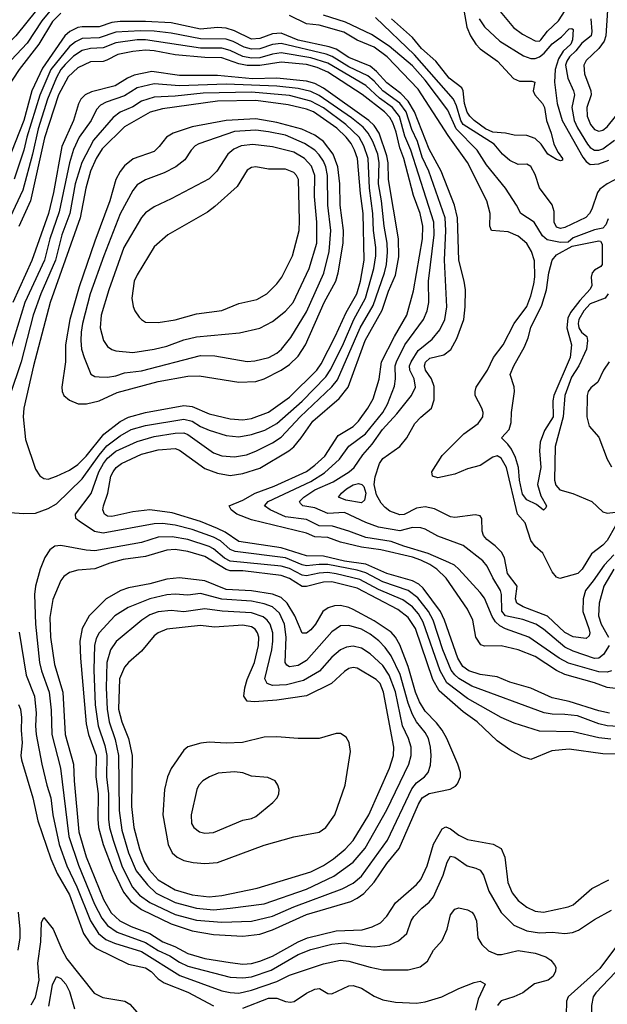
# Model space of a CAD drawing. Header units: inches. Extents: x 1682530 to 1839546, y 640742 to 791647.
# Tile 365 of 656: x 1731055 to 1733831, y 730995 to 735645. Entities that reach past the tile are written whole.
import ezdxf

# ---------------------------------------------------------------- set-up
doc = ezdxf.new("R2010")
doc.units = ezdxf.units.IN
doc.header["$MEASUREMENT"] = 0
doc.layers.add('B7733', color=7, linetype='Continuous')

msp = doc.modelspace()

# ---------------------------------------------------------------- linework, layer by layer
at = {"layer": 'B7733', "color": 5}
for points, elevation in [([(1733324.4, 735684.4), (1733388.2, 735608.2), (1733430, 735577.8), (1733490, 735545.8), (1733510, 735544.3), (1733517, 735550), (1733548.9, 735591.1), (1733599.8, 735640.2), (1733662.4, 735737.6)], 560), ([(1731205, 735695), (1731159.7, 735640.3), (1731090, 735534.8), (1730990, 735426.9), (1730950, 735397.6), (1730930, 735394.1), (1730910, 735408.4), (1730850, 735532.4), (1730829.3, 735549.3), (1730810, 735552.7), (1730790, 735548.3), (1730710, 735505.3), (1730610, 735430), (1730530, 735381.9), (1730470, 735354.5), (1730350, 735315), (1730275.3, 735284.7), (1730170, 735213.6), (1730110, 735201.6), (1730080.1, 735190), (1730000, 735138.3)], 560), ([(1731134.4, 735690), (1731037.6, 735570), (1730990, 735520.4), (1730970, 735506.2), (1730950, 735500.7), (1730930, 735508.4), (1730910, 735530.9), (1730871, 735611), (1730859.7, 735619.7), (1730850, 735624.7), (1730830, 735623.6), (1730790, 735609.6), (1730750, 735586.4), (1730600.7, 735470), (1730550, 735438.7), (1730370, 735379.8), (1730270, 735338.2), (1730218, 735310), (1730150, 735261.6), (1730090, 735239), (1730000, 735196.5)], 540), ([(1731250, 735676.9), (1731210, 735636.8), (1731145.3, 735530), (1731052.4, 735410), (1730990, 735314), (1730970, 735291.1), (1730950, 735277.3), (1730930, 735267.4), (1730910, 735267.1), (1730890, 735285.2), (1730830, 735452.7), (1730810, 735475.1), (1730790, 735482.1), (1730770, 735479.6), (1730690, 735442.4), (1730577.7, 735362.3), (1730522.2, 735330), (1730324, 735256), (1730190, 735181.8), (1730104.7, 735155.3), (1730000, 735085.2)], 580), ([(1733870, 733254.8), (1733830, 733186), (1733810, 733164.3), (1733756.6, 733123.4), (1733712, 733050), (1733692, 733030), (1733605.8, 733005.8), (1733590, 733011.9), (1733570, 733038.1), (1733525.6, 733125.6), (1733490, 733157.1), (1733470, 733185.3), (1733442.2, 733270), (1733406.3, 733310), (1733354.3, 733530), (1733330, 733574), (1733310, 733585), (1733290, 733579.2), (1733230, 733540.3), (1733170, 733525), (1733110, 733498.3), (1733030, 733481.1), (1733004.4, 733490), (1733001.3, 733510), (1733050, 733587.2), (1733152.7, 733690), (1733221, 733739), (1733242.6, 733770), (1733243.7, 733790), (1733237.7, 733810), (1733206.9, 733870), (1733206, 733890), (1733211.9, 733910), (1733264.1, 733990), (1733292.4, 734050), (1733339, 734110), (1733390.9, 734210), (1733450, 734290.3), (1733470, 734341.1), (1733484, 734396), (1733488.4, 734431.6), (1733487.3, 734507.3), (1733473, 734550), (1733450, 734589), (1733410, 734623.8), (1733363.1, 734643.1), (1733284.2, 734650), (1733275.9, 734670), (1733276.6, 734730), (1733262.1, 734790), (1733170, 734970.5), (1733079, 735099), (1732937.2, 735317.2), (1732790.4, 735470.4), (1732730, 735516.1), (1732650, 735548.6), (1732586.2, 735586.2), (1732470, 735619.7), (1732410, 735625.4), (1732330, 735665.3)], 580), ([(1733835.2, 734704.8), (1733823.2, 734676.8), (1733810, 734661.2), (1733770, 734653), (1733707, 734630), (1733670, 734614.6), (1733645.5, 734594.5), (1733610, 734593.5), (1733546.2, 734606.2), (1733524.9, 734624.9), (1733485, 734690), (1733421.5, 734730), (1733402.2, 734770), (1733349.5, 734849.5), (1733260.1, 734960.1), (1733216.4, 735030), (1733116.6, 735130), (1733078.1, 735218.1), (1732970, 735360.6), (1732910, 735426.9), (1732800.8, 735520.8), (1732716.3, 735576.3), (1732594.4, 735634.4), (1732490, 735667)], 560), ([(1733890, 734901.3), (1733829.3, 734870.7), (1733794.8, 734845.2), (1733784.8, 734830), (1733757.5, 734750), (1733746.4, 734730), (1733728.4, 734711.6), (1733630, 734664.2), (1733610, 734659.3), (1733590, 734665.6), (1733579.3, 734690), (1733579.2, 734739.2), (1733570.7, 734770.7), (1733510.9, 734850.9), (1733490, 734914.7), (1733470, 734952.6), (1733450, 734963.5), (1733410, 734961.1), (1733370, 734980.2), (1733335.8, 735010), (1733297, 735057), (1733150, 735150), (1733138.4, 735170), (1733118.6, 735238.6), (1733104.2, 735270), (1732919.9, 735479.9), (1732736.2, 735656.2)], 540), ([(1733152.9, 735690), (1733167.7, 735610), (1733184.3, 735570), (1733210, 735530.1), (1733230, 735507.9), (1733311.6, 735450), (1733387.2, 735367.2), (1733415.7, 735355.7), (1733474.6, 735354.6), (1733488, 735350), (1733480.4, 735310), (1733489, 735290), (1733524.5, 735250), (1733534.5, 735230), (1733542.8, 735170), (1733565, 735110), (1733577.4, 735057.4), (1733597.8, 735017.8), (1733619.5, 734990), (1733618.3, 734981.7), (1733610, 734978.7), (1733590, 734985), (1733550, 735010.8), (1733518.1, 735058.1), (1733490, 735084.7), (1733450, 735098.2), (1733390, 735099.5), (1733349.3, 735109.3), (1733290, 735114.3), (1733254.9, 735130), (1733202.1, 735170), (1733180.8, 735190), (1733168.9, 735208.9), (1733156.7, 735250), (1733150.3, 735310), (1733143.3, 735323.3), (1733084.2, 735370), (1733020.1, 735450), (1732953.8, 735510), (1732910, 735560.6), (1732810.9, 735650)], 520), ([(1733832, 735690), (1733824.4, 735570), (1733815.9, 735544.1), (1733791.3, 735508.7), (1733730, 735453), (1733720.1, 735430), (1733722.3, 735390), (1733753.4, 735310), (1733755.1, 735290), (1733733.6, 735230), (1733736, 735190), (1733751.3, 735150), (1733770, 735126.4), (1733790, 735118.6), (1733810, 735123.8), (1733830, 735139.8), (1733870, 735189)], 580), ([(1733861.2, 733118.8), (1733815.1, 733070), (1733764.4, 732995.6), (1733727.4, 732950), (1733716.5, 732910), (1733715.7, 732850), (1733742.9, 732770), (1733747.3, 732750), (1733744.6, 732735.4), (1733730, 732723.7), (1733670, 732730.9), (1733630, 732752), (1733548.7, 732828.7), (1733432.6, 732872.6), (1733403.4, 732890), (1733397.2, 732910), (1733405.4, 732970), (1733358.5, 733030), (1733344.4, 733104.4), (1733330.9, 733130), (1733301.3, 733161.3), (1733261.6, 733190), (1733245.5, 733210), (1733239, 733230), (1733238.7, 733290), (1733230, 733302), (1733206.6, 733306.6), (1733110, 733293.8), (1733090, 733298), (1733015.1, 733335.1), (1732970, 733344.1), (1732930, 733338.7), (1732871.2, 733308.8), (1732850, 733307.3), (1732804.2, 733324.2), (1732781, 733341), (1732762.2, 733362.2), (1732740.9, 733400.9), (1732729.5, 733450), (1732734, 733486), (1732754, 733550), (1732770, 733573.3), (1732850, 733630.1), (1732883.2, 733670), (1732922.2, 733737.8), (1732950, 733767.9), (1733000.2, 733810), (1733013.2, 733850), (1733013.4, 733913.4), (1732999.5, 733950), (1732972.7, 733990), (1732966.8, 734010), (1732971.3, 734028.7), (1732993, 734047), (1733057.8, 734062.2), (1733091.8, 734088.2), (1733120.1, 734139.9), (1733152.7, 734230), (1733159.7, 734290), (1733160.9, 734370), (1733154.9, 734410), (1733128.9, 734510), (1733122.7, 734710), (1733109.6, 734770), (1733046.4, 734930), (1732990, 735034.3), (1732919.8, 735210), (1732890, 735261), (1732856.2, 735296.3), (1732790, 735347.6), (1732740.6, 735400.6), (1732710, 735426.2), (1732610, 735467.3), (1732550, 735506), (1732517.5, 735517.5), (1732370, 735549.4), (1732290, 735581.3), (1732250, 735578.4), (1732190, 735555.9), (1732150, 735553.7), (1732070, 735592.1), (1732030, 735605.4), (1731990, 735608.2), (1731910, 735601.1), (1731770, 735630), (1731650, 735637.3), (1731530, 735636.2), (1731490, 735632.2), (1731430, 735612.4), (1731350, 735612), (1731330, 735608), (1731292.6, 735590), (1731268.8, 735570), (1731163, 735417), (1731113, 735310), (1731074.9, 735170), (1730996.1, 734970)], 620), ([(1733225.2, 735650), (1733250, 735611.8), (1733323.6, 735543.6), (1733434.6, 735474.6), (1733470, 735461.4), (1733490, 735462.1), (1733510, 735470.7), (1733533.1, 735486.9), (1733570, 735531.1), (1733615, 735565), (1733650, 735602.7), (1733663.4, 735603.4), (1733670, 735598.8), (1733666.1, 735550), (1733657.8, 735530), (1733622.5, 735497.5), (1733599.8, 735460.2), (1733584, 735410), (1733581.1, 735350), (1733594.3, 735250), (1733617.4, 735170), (1733715.7, 734995.7), (1733730, 734976.3), (1733750, 734962.3), (1733790, 734964.3), (1733838.4, 734981.6)], 540), ([(1733752.2, 735650), (1733757.8, 735590), (1733754.1, 735570), (1733710, 735534.7), (1733682.2, 735497.8), (1733651.4, 735470), (1733638.9, 735450), (1733633.9, 735430), (1733644.1, 735370), (1733671.3, 735310), (1733675.1, 735290), (1733663.4, 735230), (1733673.9, 735170), (1733690, 735135.3), (1733737.7, 735057.7), (1733750, 735041.5), (1733770, 735029.3), (1733790, 735029), (1733810, 735036.1), (1733864, 735076)], 560), ([(1733839.6, 732690), (1733812.6, 732647.4), (1733790.1, 732629.9), (1733770, 732628.7), (1733670, 732663), (1733630, 732681.9), (1733530, 732766.5), (1733492.7, 732790), (1733432.3, 732812.3), (1733349.9, 732830), (1733332, 732852), (1733331, 732930), (1733325.4, 732950), (1733289.5, 733010), (1733263.9, 733063.9), (1733242.3, 733090), (1733150, 733162), (1733030, 733206.7), (1732970, 733239.9), (1732950, 733246.2), (1732910, 733246.7), (1732850, 733231.6), (1732750, 733249.2), (1732690, 733271.1), (1732590, 733318.4), (1732510, 733313.8), (1732450, 733339.9), (1732392.8, 733350), (1732380.9, 733360.9), (1732376.5, 733370), (1732397.5, 733390), (1732450, 733425.6), (1732536.4, 733463.6), (1732611.7, 733510), (1732635.2, 733530), (1732675.3, 733590), (1732719.5, 733640.5), (1732768.6, 733710), (1732836.1, 733783.9), (1732905.4, 733870), (1732924.2, 733910), (1732917.8, 733950), (1732898.5, 733990), (1732897.1, 734010), (1732903.7, 734030), (1732937.4, 734082.6), (1733003.6, 734136.4), (1733039.4, 734180.6), (1733063.6, 734230), (1733073.1, 734290), (1733061.5, 734510), (1733068.6, 734650), (1733065.1, 734710), (1732988.3, 734930), (1732956.4, 734996.4), (1732934, 735070), (1732907.6, 735127.6), (1732880.3, 735210), (1732850, 735252), (1732771.1, 735310), (1732730, 735355.2), (1732700, 735380), (1732610, 735423.1), (1732531, 735471), (1732502.6, 735482.6), (1732290, 735533.5), (1732250, 735529), (1732190, 735508.4), (1732150, 735506), (1732115.4, 735515.4), (1732063.2, 735543.2), (1732030, 735554), (1731910, 735554.7), (1731770, 735581.6), (1731690, 735591.9), (1731626.5, 735593.5), (1731510, 735586), (1731430, 735559.3), (1731350, 735557.4), (1731318.4, 735541.6), (1731290, 735518.3), (1731202.7, 735410), (1731150.2, 735289.8), (1731089.2, 735090), (1731075.3, 735030), (1731030, 734892.9)], 640), ([(1733850, 732570.4), (1733830, 732563.6), (1733790, 732565.5), (1733646.9, 732606.9), (1733603.1, 732630), (1733460.2, 732730), (1733350, 732769.3), (1733323.2, 732783.2), (1733302.1, 732802.1), (1733286.2, 732826.2), (1733250, 732913.3), (1733230, 732940.4), (1733129.9, 733049.9), (1733108.8, 733068.8), (1733082.5, 733082.5), (1732984.9, 733124.9), (1732870, 733159), (1732810, 733181.7), (1732690, 733199.6), (1732610, 733230.3), (1732532.8, 733252.8), (1732470, 733254.4), (1732410, 733284.8), (1732310, 733298.3), (1732238.2, 733330), (1732212.3, 733350), (1732228.6, 733370), (1732430, 733464.7), (1732494.7, 733505.3), (1732565.9, 733570), (1732610, 733631.5), (1732688.6, 733690), (1732771, 733790), (1732792.3, 733830), (1732825.7, 733914.3), (1732830.9, 733949.1), (1732828.5, 734010), (1732834.8, 734030), (1732873.8, 734110), (1732962.5, 734230), (1732979.7, 734270), (1732987.4, 734310), (1732986.3, 734410), (1733012.9, 734630), (1733011.9, 734690), (1732902.5, 735030), (1732874.7, 735094.7), (1732848.4, 735188.4), (1732815.9, 735230), (1732754.7, 735274.7), (1732690, 735334.3), (1732510, 735439.5), (1732430, 735465.1), (1732290, 735488.2), (1732250, 735482.8), (1732190, 735464.7), (1732150, 735463.1), (1732110, 735471.7), (1732050, 735499.5), (1732010.5, 735510.5), (1731910, 735510.8), (1731650, 735551), (1731610, 735550.4), (1731510, 735536.1), (1731450, 735512.8), (1731390, 735509.9), (1731350, 735499.2), (1731310, 735472.5), (1731270, 735433.6), (1731250, 735409.9), (1731230, 735373), (1731186.2, 735270), (1731142.1, 735130), (1731116.1, 735010), (1731070, 734839.8), (1731010, 734712.5)], 660), ([(1733870, 732486.8), (1733830, 732491), (1733770, 732513.6), (1733630, 732552.5), (1733590, 732572.1), (1733490, 732637.7), (1733410.1, 732669.9), (1733328.8, 732688.8), (1733250, 732686), (1733232.5, 732692.5), (1733210.3, 732730), (1733195.8, 732810), (1733170, 732861.5), (1733070, 733008), (1733026.2, 733050), (1732992.8, 733072.8), (1732950, 733093.7), (1732910, 733106.3), (1732761, 733141), (1732670, 733154.5), (1732570, 733177.3), (1732510, 733199.2), (1732450, 733203.8), (1732410, 733220.4), (1732150, 733283.4), (1732080.5, 733310), (1732054.6, 733330), (1732044.8, 733350), (1732110, 733377), (1732167.5, 733410), (1732257, 733443), (1732410, 733512.1), (1732450, 733541.2), (1732496.4, 733583.6), (1732559, 733681), (1732630, 733724.6), (1732656.3, 733750), (1732700.1, 733810), (1732725, 733855), (1732752.9, 733947.1), (1732764.8, 734030), (1732825.2, 734150), (1732884.4, 734250), (1732914.6, 734365.4), (1732957.4, 734610), (1732960.1, 734670), (1732946.1, 734730), (1732915.6, 734815.6), (1732870, 734990), (1732850, 735040.5), (1732833.5, 735113.5), (1732818, 735158), (1732803.2, 735183.2), (1732778.5, 735210), (1732672.1, 735292.1), (1732510, 735397.5), (1732459.9, 735419.9), (1732410, 735434), (1732290, 735444.5), (1732190, 735429.2), (1732130, 735428.8), (1732090, 735436.8), (1732010, 735465.3), (1731930, 735466.8), (1731790, 735480.2), (1731690, 735499), (1731650, 735501.4), (1731590, 735495.7), (1731519.2, 735480.8), (1731466.4, 735453.6), (1731450, 735448.6), (1731390, 735446.5), (1731330, 735417.5), (1731284.6, 735375.4), (1731239.1, 735290), (1731172.8, 735087.2), (1731106.2, 734790), (1731051.1, 734668.9)], 680), ([(1733840.9, 732370), (1733790, 732381), (1733650, 732425.7), (1733570, 732442.2), (1733470, 732487.8), (1733370, 732517.3), (1733310, 732541.8), (1733230, 732552.3), (1733175.9, 732570), (1733148.5, 732590), (1733124.2, 732630), (1733062.3, 732810), (1733042.8, 732850), (1732961.1, 732961.1), (1732939.7, 732979.7), (1732910, 732995.9), (1732789.8, 733029.8), (1732690, 733073.6), (1732590, 733088.3), (1732490, 733111.3), (1732410, 733113.5), (1732290, 733151.5), (1732090, 733181.7), (1732025.7, 733225.7), (1731990, 733243), (1731910, 733275.5), (1731775.8, 733315.8), (1731670, 733329.9), (1731590, 733320.9), (1731490, 733299.3), (1731470, 733301.5), (1731456.5, 733310), (1731448.2, 733330), (1731451, 733350), (1731470.9, 733410), (1731486, 733490), (1731496.3, 733510), (1731510.6, 733530), (1731535.7, 733550), (1731630, 733593.7), (1731710, 733614), (1731790, 733619.9), (1731810, 733612.3), (1731930, 733525.5), (1731990, 733503.3), (1732050, 733492.9), (1732110, 733502.5), (1732190, 733526.7), (1732326.7, 733610), (1732350, 733628.7), (1732385.5, 733670), (1732440.1, 733750), (1732563.8, 733856.2), (1732606.7, 733910), (1732687.3, 734130), (1732766.7, 734273.3), (1732796.9, 734363.1), (1732830, 734439), (1732845.3, 734525.3), (1732844.5, 734610), (1732797.5, 734890), (1732795.7, 734970), (1732790, 735002), (1732753.2, 735110), (1732730, 735146.1), (1732705.1, 735170), (1732490, 735322), (1732450, 735343.4), (1732410, 735355.8), (1732270, 735369.6), (1732154.3, 735365.7), (1731990, 735381.5), (1731810, 735382.4), (1731679.5, 735400.5), (1731596.5, 735383.5), (1731564.5, 735370), (1731506.2, 735333.8), (1731394.6, 735305.4), (1731364.1, 735290), (1731344, 735270), (1731332.7, 735247.3), (1731309.4, 735170), (1731254, 735046), (1731215.6, 734830), (1731191.3, 734730), (1731112.3, 734507.7), (1731022.4, 734310)], 720), ([(1733910, 732306), (1733830, 732310.2), (1733790, 732319.8), (1733690, 732357.5), (1733630, 732364.8), (1733570, 732365), (1733532.4, 732372.4), (1733190, 732498.6), (1733130, 732534), (1733110.7, 732550.7), (1733093.9, 732573.9), (1733053.6, 732670), (1733008.6, 732810), (1732985.9, 732850), (1732935.6, 732915.6), (1732889.4, 732949.4), (1732769.9, 732990), (1732690, 733033.5), (1732650, 733045.5), (1732510, 733072.3), (1732470, 733073.1), (1732410, 733066.9), (1732390, 733070.9), (1732310, 733103.9), (1732073.2, 733133.2), (1732050, 733143.4), (1732003.7, 733183.7), (1731970, 733202.3), (1731870, 733237.1), (1731790, 733258.3), (1731730, 733265.6), (1731690, 733264.2), (1731450, 733219.7), (1731408.6, 733228.6), (1731336.6, 733276.6), (1731320.3, 733290), (1731319.5, 733310), (1731392.3, 733407.7), (1731428.5, 733510), (1731450.5, 733550), (1731470, 733575.1), (1731510, 733607), (1731610, 733653.2), (1731690, 733676.4), (1731790, 733692.9), (1731830, 733694.3), (1731850, 733686.1), (1731970, 733600.4), (1732010, 733585.2), (1732070, 733580.3), (1732126, 733590), (1732170, 733607.1), (1732250, 733647.4), (1732290, 733674.6), (1732380.7, 733770), (1732529.2, 733910.8), (1732556, 733944), (1732663.9, 734190), (1732724.4, 734295.6), (1732778.1, 734450), (1732787, 734490), (1732793, 734547), (1732791.6, 734590), (1732776.8, 734670), (1732764.6, 734790), (1732750.7, 734870), (1732753.1, 734970), (1732746.6, 735010), (1732723.1, 735070), (1732701.8, 735110), (1732677.1, 735137.1), (1732621.7, 735181.7), (1732470, 735288.1), (1732430, 735306.3), (1732370, 735321), (1732270, 735330.9), (1732030, 735340.3), (1731810, 735333.3), (1731690, 735341.9), (1731610, 735324), (1731550, 735285.7), (1731463.8, 735256.2), (1731437.5, 735242.5), (1731417.9, 735222.1), (1731392.4, 735170), (1731337, 735090), (1731310, 735032.3), (1731290.5, 734969.5), (1731242.1, 734737.9), (1731198, 734610), (1731172.1, 734510), (1731078.9, 734310), (1730993.5, 734026.5)], 740), ([(1731010, 733318), (1731073.2, 733313.2), (1731130, 733315.6), (1731190, 733336.8), (1731230, 733359.1), (1731350, 733477.3), (1731430.6, 733589.4), (1731467.5, 733632.5), (1731530, 733680.4), (1731581.7, 733710), (1731650, 733728.8), (1731830, 733759.3), (1731870, 733749.4), (1731910, 733724.3), (1731950, 733706.2), (1732030, 733681), (1732090, 733676), (1732150, 733686.7), (1732212.4, 733707.6), (1732270, 733739.1), (1732390, 733844.4), (1732500.5, 733959.5), (1732524.7, 733995.3), (1732584, 734116), (1732633, 734230), (1732689.2, 734330), (1732728.4, 734470), (1732736.6, 734530), (1732737.7, 734570), (1732726.7, 734650), (1732723.5, 734730), (1732706.7, 734850), (1732701.7, 734990), (1732680.2, 735050), (1732658.1, 735090), (1732596.4, 735150), (1732489.7, 735229.7), (1732430, 735260.7), (1732330, 735286.9), (1732150, 735302.5), (1731922.3, 735297.7), (1731790, 735283.6), (1731690, 735279.9), (1731630, 735259.9), (1731590, 735233.6), (1731530, 735208.3), (1731496.8, 735183.2), (1731403.5, 735076.5), (1731348.6, 734971.4), (1731316.7, 734870), (1731292.2, 734730), (1731255.1, 734630), (1731224.9, 734510), (1731155.1, 734350), (1731119.4, 734250), (1731061.8, 734030), (1731009, 733870)], 760), ([(1733834.6, 734350), (1733820.8, 734330), (1733750, 734302.8), (1733719.2, 734270), (1733696.3, 734230), (1733692.8, 734210), (1733695.9, 734190), (1733709, 734169), (1733733.5, 734150), (1733737.2, 734130), (1733731.9, 734090), (1733696.1, 734010), (1733662.1, 733957.9), (1733629.8, 733870), (1733622.2, 733770), (1733583.6, 733630), (1733581.6, 733470), (1733586.7, 733446.7), (1733605.8, 733425.8), (1733667.4, 733407.4), (1733758, 733370), (1733810, 733321.3), (1733830, 733315.6), (1733870, 733320.2)], 580), ([(1733840.1, 734030), (1733812.7, 733990), (1733786.4, 733933.6), (1733753.1, 733906.9), (1733740.8, 733890), (1733735.7, 733870), (1733733.6, 733770), (1733745.4, 733725.4), (1733790, 733673.4), (1733830.5, 733570), (1733850, 733534.4)], 620), ([(1733847.9, 732247.9), (1733790, 732254), (1733670, 732282), (1733510, 732285), (1733390, 732323), (1733330, 732349.3), (1733170, 732439.7), (1733073, 732513), (1733041.8, 732570), (1732960.8, 732800.8), (1732938.9, 732838.9), (1732910, 732873), (1732865, 732905), (1732750, 732953.9), (1732661.3, 733001.3), (1732550, 733029), (1732510, 733034.3), (1732470, 733031.6), (1732410, 733018.5), (1732390, 733021.3), (1732330, 733053.4), (1732290, 733064.5), (1732050, 733088.8), (1732022.9, 733102.9), (1731970, 733146.2), (1731950, 733156.9), (1731850, 733190.5), (1731776.1, 733203.9), (1731710, 733200.8), (1731630, 733176.5), (1731410, 733137.7), (1731370, 733140.4), (1731250, 733162.4), (1731221.5, 733158.5), (1731198.1, 733141.9), (1731174.5, 733105.5), (1731151.7, 733050), (1731130.5, 732969.5), (1731125, 732930), (1731129.3, 732790.7), (1731149.7, 732610), (1731158.4, 732570), (1731194.7, 732470), (1731203.9, 732383.9), (1731207.3, 732270), (1731247.8, 732110), (1731287.2, 731787.2), (1731332.6, 731652.6), (1731408.8, 731468.8), (1731442.8, 731402.8), (1731470, 731367.4), (1731516.1, 731336.1), (1731650, 731287.9), (1731710, 731249.5), (1731764.7, 731224.7), (1731810, 731193.8), (1731850, 731175.6), (1732050, 731123.8), (1732110, 731120.4), (1732150, 731125.4), (1732243, 731157), (1732370.1, 731230.1), (1732430, 731253.7), (1732530, 731280.1), (1732590, 731285.6), (1732670, 731271.3), (1732733.3, 731266.7), (1732803.1, 731276.9), (1732844.9, 731295.1), (1732884.4, 731330), (1732905, 731390), (1732917.3, 731410), (1732955.4, 731450), (1732990, 731478), (1733010, 731502.3), (1733054.7, 731605.3), (1733073.7, 731666.3), (1733090, 731695.2), (1733110, 731690.9), (1733169.1, 731649.1), (1733210, 731639), (1733230, 731629.1), (1733245.8, 731605.8), (1733271.7, 731530), (1733329, 731429), (1733389.3, 731369.3), (1733450, 731342.3), (1733510, 731332.8), (1733570, 731335.8), (1733630, 731329.4), (1733665.6, 731334.4), (1733694.1, 731345.9), (1733770, 731396.5), (1733850, 731439.7)], 760), ([(1733990, 732175.4), (1733810, 732178.9), (1733650, 732200.1), (1733568.3, 732191.7), (1733470, 732152.1), (1733430, 732164.4), (1733370, 732197), (1733310, 732240.2), (1733215.7, 732330), (1733150, 732375.9), (1733036.1, 732476.1), (1733006.8, 732530), (1732924.2, 732770), (1732890, 732822.8), (1732840.7, 732860.7), (1732650, 732960.6), (1732530, 732991.1), (1732490, 732988.7), (1732410, 732968.8), (1732390, 732968.4), (1732330, 733006.4), (1732290, 733020.1), (1732110, 733042.1), (1732050, 733043.1), (1732030, 733048.6), (1731930, 733109.7), (1731850, 733134), (1731790, 733143.4), (1731750, 733140.8), (1731650, 733110.9), (1731544.5, 733095.5), (1731481.2, 733078.8), (1731410, 733052), (1731330, 733046.1), (1731290, 733034.3), (1731264.2, 733015.8), (1731250, 732996.8), (1731212.5, 732907.5), (1731198.3, 732821.7), (1731200.7, 732730), (1731219.5, 732599.5), (1731259.5, 732470), (1731270.1, 732270), (1731310.1, 732130.1), (1731312.2, 732050), (1731334.4, 731810), (1731370, 731692.2), (1731451.4, 731490), (1731487.9, 731427.9), (1731529.1, 731389.1), (1731582.3, 731362.3), (1731670, 731330), (1731730.9, 731290.9), (1731787.8, 731267.8), (1731850, 731235.1), (1731930, 731212.4), (1732050, 731192.3), (1732110, 731185.5), (1732150, 731188.8), (1732190, 731199.3), (1732250, 731223.3), (1732370, 731290.9), (1732414.2, 731310), (1732550, 731342.2), (1732672.2, 731347.8), (1732719.5, 731360.5), (1732759.5, 731380.5), (1732788.9, 731411.1), (1732830, 731474.5), (1732930, 731560.9), (1732950, 731585), (1732980.3, 731650), (1733009.1, 731750.9), (1733050, 731824.8), (1733067.2, 731832.8), (1733090, 731824.7), (1733130, 731793.9), (1733170, 731773.3), (1733291, 731751), (1733330, 731731.1), (1733346.9, 731690), (1733360.1, 731570), (1733382, 731522), (1733410, 731485.4), (1733450, 731453.5), (1733490, 731435.5), (1733530, 731431), (1733645.1, 731454.9), (1733670, 731465.5), (1733757, 731543), (1733837.1, 731582.9)], 780), ([(1733860.9, 733050), (1733814.7, 732970), (1733791.6, 732890), (1733789, 732830), (1733801, 732790), (1733836, 732730)], 640), ([(1731053.1, 732753.1), (1731086.5, 732550), (1731124.8, 732450), (1731133.5, 732370), (1731130.4, 732310), (1731133.8, 732270), (1731159.2, 732130), (1731183.4, 732030), (1731203.1, 731970), (1731211.5, 731890), (1731241.7, 731750), (1731277.9, 731650), (1731326, 731550), (1731390, 731389.5), (1731427.4, 731330), (1731461.9, 731301.9), (1731503.5, 731283.5), (1731630, 731244), (1731811.5, 731131.5), (1732010, 731059.7), (1732050, 731050.5), (1732090, 731048.2), (1732150, 731061.5), (1732270, 731102.8), (1732330, 731132.5), (1732490, 731186.2), (1732570, 731203.8), (1732610, 731199.1), (1732710, 731170.1), (1732770, 731158.6), (1732890, 731158.1), (1732947.2, 731172.8), (1732981.2, 731198.8), (1733010, 731250.3), (1733050, 731297.4), (1733074.6, 731350), (1733090, 731418), (1733110, 731444.4), (1733130, 731450.3), (1733170, 731441.2), (1733190, 731431.2), (1733199.7, 731419.7), (1733212.2, 731390), (1733219.3, 731310), (1733237.6, 731277.6), (1733270, 731248.3), (1733310.2, 731230.2), (1733330.2, 731230.2), (1733410, 731249.5), (1733490, 731236.4), (1733539.6, 731219.6), (1733563.6, 731203.6), (1733581.7, 731181.7), (1733586.8, 731170), (1733585.5, 731150), (1733573.7, 731126.3), (1733551.2, 731108.8), (1733487.2, 731092.8), (1733432, 731050), (1733389.6, 731030.4), (1733330, 731011.2), (1733319.7, 731000.3), (1733312.7, 730990)], 740), ([(1731050, 732411.8), (1731058.7, 732390), (1731064, 732350), (1731061.8, 732290), (1731067, 732230), (1731061.5, 732170), (1731063.7, 732150), (1731117, 731970), (1731141.2, 731861.2), (1731202.6, 731682.6), (1731232.5, 731612.5), (1731290, 731512.8), (1731357.2, 731330), (1731386, 731286), (1731418.8, 731258.8), (1731570, 731185.3), (1731650, 731167), (1731677.1, 731150), (1731710, 731115.8), (1731737.1, 731097.1), (1731850, 731053.1), (1731970, 730988.6)], 720), ([(1731048.4, 731251.6), (1731057, 731310), (1731057.1, 731350), (1731049.3, 731430)], 720), ([(1731110, 730992.5), (1731130.5, 731029.5), (1731147.5, 731110), (1731141.8, 731190), (1731155.5, 731290), (1731158, 731382), (1731170, 731404.9), (1731213.5, 731350), (1731254, 731254), (1731278.7, 731210), (1731407.7, 731047.7), (1731447.3, 731027.3), (1731551.5, 731010), (1731575.4, 730995.4), (1731610, 730955.9)], 680), ([(1733870, 731264.4), (1733795.3, 731164.7), (1733646.1, 731030), (1733638.1, 731010), (1733635.7, 730944.3), (1733623.1, 730910), (1733606, 730894), (1733570, 730889.8), (1733542.4, 730877.6), (1733470, 730829.6), (1733450, 730800.7), (1733374.4, 730650), (1733367.3, 730590), (1733378.2, 730430), (1733421.4, 730281.4), (1733428.3, 730190), (1733452.4, 730110), (1733484.9, 730030), (1733502.2, 730002.2), (1733504.2, 730000)], 760), ([(1733930, 731211), (1733776.4, 731050), (1733764.3, 731030), (1733755.2, 730990), (1733757.2, 730902.8), (1733753.6, 730870), (1733701.1, 730758.9), (1733690, 730743.2), (1733670.2, 730730), (1733625, 730715), (1733586.3, 730693.7), (1733553.8, 730666.2), (1733531.4, 730630), (1733525.2, 730570), (1733534.6, 730470), (1733550, 730419.1), (1733610, 730357.1), (1733643.9, 730310), (1733652.1, 730290), (1733663, 730210), (1733682.4, 730130), (1733730, 730037.4), (1733750, 730012.4), (1733765.3, 730000)], 780), ([(1731192.9, 730987.1), (1731210, 731088), (1731230, 731126.5), (1731250, 731117.8), (1731273.1, 731090), (1731290, 731056.5), (1731314.1, 730974.1)], 660), ([(1732110, 730976.4), (1732230, 731024.4), (1732270, 731024), (1732310, 731008.4), (1732334.4, 731005.6), (1732350.9, 731009.1), (1732410, 731047.6), (1732450, 731066.8), (1732470.6, 731070), (1732510, 731046.7), (1732530, 731044.7), (1732610, 731082.5), (1732630, 731084.3), (1732670, 731071.3), (1732730, 731033.7), (1732770, 731016.8), (1732830, 731005.4), (1732930, 731000.2), (1732970, 731006.9), (1733048.9, 731031.1), (1733130, 731070.4), (1733201.4, 731098.6), (1733230, 731104.9), (1733252.8, 731092.8), (1733254, 731090), (1733221, 731019), (1733207.3, 730967.3)], 720)]:
    msp.add_lwpolyline(points, dxfattribs=dict(at, elevation=elevation))
for points, elevation in [([(1732170, 735264.1), (1731990, 735260.2), (1731730, 735224.9), (1731671.6, 735208.4), (1731550, 735139.3), (1731444.2, 735035.8), (1731415.9, 734990), (1731389.2, 734930), (1731367.1, 734850), (1731341.3, 734710), (1731199.5, 734310), (1731119.9, 734010), (1731074.9, 733810), (1731071.9, 733770), (1731083.2, 733663.2), (1731130, 733522), (1731150, 733491.6), (1731170, 733478.8), (1731190, 733476), (1731230, 733489.5), (1731290, 733517.5), (1731330, 733544.2), (1731370, 733583.4), (1731452.5, 733687.5), (1731530, 733748), (1731570, 733768.2), (1731650, 733790.1), (1731830, 733824), (1731870, 733818.5), (1731950, 733784.7), (1732050, 733760.3), (1732110, 733756.2), (1732150, 733762.2), (1732230, 733792.6), (1732330, 733862.2), (1732458.3, 733990), (1732479.2, 734020.8), (1732546, 734150), (1732597, 734263), (1732647, 734350), (1732665.6, 734410), (1732682.3, 734510), (1732677.2, 734730), (1732664.4, 734824.4), (1732650.7, 734990), (1732637, 735030), (1732620.1, 735060.1), (1732596.6, 735090), (1732552.5, 735132.5), (1732443.4, 735210), (1732410, 735222.4), (1732323.3, 735243.3)], 780), ([(1732170, 735177.7), (1732030.3, 735169.7), (1731870, 735138.9), (1731780.2, 735110), (1731748.7, 735090), (1731714.2, 735045.8), (1731690, 735023.4), (1731591.3, 734988.7), (1731550, 734955.4), (1731530, 734929), (1731510.1, 734890), (1731481.9, 734790), (1731410, 734599.8), (1731336.7, 734383.3), (1731291.7, 734230), (1731271.7, 734110), (1731271.4, 734030), (1731254.5, 733910), (1731256.3, 733890), (1731264.5, 733870), (1731290, 733848), (1731330.9, 733830.9), (1731370.9, 733830.9), (1731430, 733845.1), (1731515.9, 733884.1), (1731710, 733937.4), (1731850, 733961.7), (1731902.8, 733962.8), (1732090, 733934.1), (1732170, 733937.4), (1732210, 733949.2), (1732290, 733990.8), (1732330, 734017.7), (1732370, 734056.8), (1732405.4, 734110), (1732494, 734310), (1732548.9, 734410), (1732560.1, 734450), (1732583.4, 734590), (1732584.8, 734650), (1732568.8, 734768.8), (1732567.1, 734870), (1732557.7, 734950), (1732535.9, 735010), (1732490, 735070.6), (1732450, 735099.9), (1732388.1, 735128.1), (1732270, 735160.5)], 820), ([(1732170, 735123.5), (1732070, 735117.9), (1731900.9, 735059.1), (1731884.9, 735050), (1731865.2, 735030), (1731836, 734984), (1731792.2, 734950), (1731737.7, 734922.3), (1731650, 734889.9), (1731610, 734865.3), (1731590, 734838.7), (1731530, 734728.9), (1731452, 734530), (1731387.8, 734350), (1731352.5, 734210), (1731346.4, 734170), (1731344.1, 734130), (1731347.9, 734090), (1731359.6, 734050), (1731392.1, 733972.1), (1731410, 733960.5), (1731430, 733958.4), (1731470, 733956.9), (1731510, 733962.7), (1731550, 733976.9), (1731630, 733987.5), (1731910, 734059), (1731977.5, 734057.5), (1732129.3, 734030.7), (1732165.8, 734034.2), (1732232.4, 734050), (1732269.8, 734070), (1732292.5, 734090), (1732335.9, 734144.1), (1732410, 734266.2), (1732491.3, 734448.7), (1732517.6, 734550), (1732524.9, 734650), (1732510.5, 734770), (1732509.7, 734910), (1732501.2, 734950), (1732490, 734977.6), (1732470, 735007.9), (1732449.1, 735029.1), (1732401.2, 735061.2), (1732310, 735099.8), (1732230, 735116.5)], 840), ([(1732156.3, 735056.3), (1732100.9, 735050), (1732066.3, 735033.7), (1732038.2, 735010), (1731987.2, 734930), (1731950, 734894), (1731770, 734799), (1731690, 734762.2), (1731650, 734733.8), (1731630, 734710.8), (1731547.2, 734570), (1731476.4, 734370), (1731439.8, 734250), (1731434.8, 734190), (1731451.1, 734130), (1731470, 734101.5), (1731490, 734087.5), (1731510, 734081.4), (1731590, 734073.3), (1731690, 734089.6), (1731750, 734103.4), (1731830, 734132.8), (1731890, 734147.2), (1732093.1, 734166.9), (1732190, 734188.6), (1732250, 734219.8), (1732310, 734269.5), (1732347.5, 734310), (1732423.2, 734470), (1732458.1, 734590), (1732459.1, 734690), (1732447.6, 734810), (1732449.3, 734910), (1732433.6, 734953.6), (1732400.9, 734990), (1732350, 735020.5), (1732250, 735045)], 860), ([(1732170, 734949.8), (1732150, 734947.4), (1732130, 734935.1), (1732081.7, 734858.3), (1731977.4, 734762.6), (1731942.9, 734737.1), (1731754.6, 734630), (1731690, 734572.6), (1731610, 734440.5), (1731596.3, 734410), (1731585, 734330), (1731590.9, 734290.9), (1731599.1, 734270), (1731620.3, 734240.3), (1731630, 734228.8), (1731650, 734216.9), (1731710, 734215.2), (1731790, 734228.5), (1731890, 734256.8), (1732010, 734272.2), (1732090, 734305.6), (1732175.9, 734324.1), (1732222.7, 734350), (1732270, 734397.3), (1732293, 734430), (1732344.2, 734530), (1732375.1, 734650), (1732377.5, 734697.5), (1732371.4, 734890), (1732362.9, 734910), (1732350, 734923.4), (1732310, 734939.2), (1732230, 734939.8)], 880), ([(1733530, 733328.6), (1733495.8, 733355.8), (1733450, 733377.4), (1733430, 733404.8), (1733415.9, 733470), (1733410.5, 733530), (1733397.2, 733577.2), (1733377.7, 733617.7), (1733361.1, 733641.1), (1733331.2, 733670), (1733367.3, 733710), (1733377, 733743), (1733378.5, 733790), (1733392.5, 733890), (1733391, 733911), (1733372.4, 733970), (1733388.6, 734010), (1733438.9, 734101.1), (1733456.7, 734143.3), (1733470, 734191.3), (1733522.1, 734297.9), (1733544.1, 734370), (1733554.5, 734450), (1733570, 734510.2), (1733590, 734535), (1733664, 734576), (1733790, 734601.6), (1733798.7, 734598.7), (1733805.7, 734585.7), (1733805.6, 734490), (1733800.7, 734479.3), (1733770, 734462.6), (1733759.1, 734450), (1733754.2, 734430), (1733757.9, 734390), (1733750, 734372.6), (1733700.2, 734319.8), (1733657.3, 734262.7), (1733644.1, 734235.9), (1733640.1, 734190), (1733661.8, 734110), (1733655.1, 734050), (1733578.3, 733870), (1733574, 733846), (1733574.5, 733770), (1733534.4, 733705.6), (1733513.2, 733650), (1733510.9, 733610), (1733516.1, 733530), (1733500.7, 733450), (1733516.6, 733396.6), (1733542.7, 733350), (1733540.4, 733339.6)], 560), ([(1732670, 733363.6), (1732595.5, 733375.5), (1732560.4, 733390), (1732575.7, 733410), (1732599.6, 733430), (1732630, 733448.8), (1732655.6, 733455.6), (1732671, 733451), (1732680.2, 733440.2), (1732690.1, 733410), (1732684.5, 733375.5)], 620), ([(1731810, 733009.9), (1731750, 733003.6), (1731670, 732980.9), (1731570, 732962.8), (1731532.3, 732950), (1731463.7, 732910), (1731384, 732830), (1731350.1, 732770), (1731339.7, 732710), (1731342.3, 732630), (1731370, 732319.5), (1731380.7, 732270), (1731415.9, 732170), (1731414.4, 732070), (1731425.7, 731990), (1731424.3, 731870), (1731427.8, 731830), (1731450.3, 731750), (1731495, 731630), (1731544.9, 731524.9), (1731580.3, 731480.3), (1731630, 731443.8), (1731770, 731375.6), (1731870, 731342), (1731970, 731324.8), (1732110, 731317.2), (1732190, 731327.1), (1732250, 731347), (1732410, 731418.8), (1732618.7, 731481.3), (1732650, 731496.2), (1732680.9, 731519.1), (1732730, 731572.1), (1732790, 731659.8), (1732848.2, 731731.8), (1732939.1, 731940.9), (1732956.7, 731970), (1732990, 731991.2), (1733087.9, 732012.1), (1733114.2, 732025.8), (1733123.8, 732036.2), (1733136.8, 732070), (1733136.5, 732090), (1733124.9, 732130), (1733073, 732250), (1733051.1, 732290), (1733024.5, 732324.5), (1732970, 732380.1), (1732943.1, 732423.1), (1732924.2, 732470), (1732890.1, 732590.1), (1732850, 732693.6), (1732830.7, 732730), (1732810, 732752.8), (1732730, 732806.5), (1732630, 732860.6), (1732609.8, 732870), (1732570, 732878.3), (1732542.9, 732877.1), (1732511.5, 732868.5), (1732487.1, 732850), (1732452.2, 732790), (1732430, 732763.6), (1732410, 732747.6), (1732390, 732748.8), (1732354.5, 732830), (1732318, 732890), (1732290, 732916.3), (1732250, 732932.1), (1732150, 732947.8), (1732030, 732955.1), (1731930, 732995.4)], 820), ([(1731910, 732934.8), (1731850, 732927.2), (1731790, 732931.9), (1731750, 732929.9), (1731670.1, 732909.9), (1731568.2, 732870), (1731505, 732830), (1731430.1, 732750), (1731417.3, 732722.7), (1731409.4, 732690), (1731405.2, 732574.8), (1731412.5, 732410), (1731425.6, 732310), (1731457.3, 732217.3), (1731467.2, 732170), (1731465.6, 732070), (1731475, 731990), (1731474.4, 731870), (1731480.1, 731830), (1731496.5, 731770), (1731538.3, 731650), (1731586.3, 731550), (1731622, 731510), (1731670, 731476.6), (1731790, 731419.9), (1731890, 731393.1), (1732010, 731383.3), (1732150, 731387.7), (1732250, 731411.4), (1732350, 731455.3), (1732578.8, 731541.2), (1732630, 731567.9), (1732670, 731600.6), (1732793.1, 731770), (1732906.7, 732013.3), (1732930, 732040.6), (1732967.6, 732070), (1732984.3, 732090), (1732994.8, 732125.2), (1732998.5, 732170), (1732995.5, 732210), (1732985.8, 732250), (1732970, 732279.2), (1732929, 732329), (1732910, 732363.9), (1732890, 732418.2), (1732852.9, 732552.9), (1732810, 732640.7), (1732780.8, 732680.8), (1732751.2, 732711.2), (1732710, 732743.8), (1732670, 732766.6), (1732610, 732784.8), (1732570, 732782.4), (1732530, 732753.7), (1732410, 732618.5), (1732370, 732595.8), (1732330, 732589.9), (1732317.5, 732597.5), (1732308.9, 732610), (1732313.4, 732730), (1732305.9, 732790), (1732282.7, 732842.7), (1732250, 732873.3), (1732210, 732887.3), (1732150, 732898.5), (1732010, 732908.1)], 840), ([(1731930, 732863.4), (1731830, 732848.4), (1731770, 732854.8), (1731710, 732848.7), (1731670, 732834.5), (1731631.6, 732810), (1731510.8, 732709.2), (1731484, 732670), (1731466.2, 732610), (1731463.5, 732490), (1731468.7, 732390), (1731478.6, 732330), (1731506.3, 732246.3), (1731521.8, 732170), (1731525.7, 731910), (1731538.3, 731818.3), (1731569.5, 731710), (1731605.3, 731625.3), (1731659.2, 731559.2), (1731700.7, 731520.7), (1731790, 731475.4), (1731890, 731449.2), (1731970, 731442.2), (1732050, 731449.1), (1732210, 731469.7), (1732410, 731539.5), (1732539.7, 731600.3), (1732630, 731667), (1732686.7, 731733.3), (1732790, 731913.1), (1732892.9, 732130), (1732904.7, 732170), (1732903.9, 732210), (1732891.3, 732250), (1732864, 732310), (1732830, 732471.6), (1732800.6, 732550), (1732770, 732594.8), (1732709.9, 732649.9), (1732670, 732677.9), (1732630, 732687.2), (1732598.2, 732681.8), (1732570, 732669.4), (1732530, 732635.2), (1732470.6, 732569.4), (1732395.3, 732524.7), (1732316.1, 732503.9), (1732250, 732501.3), (1732224, 732510), (1732212.6, 732532.6), (1732246.2, 732670), (1732251.5, 732710), (1732250.6, 732750), (1732238.2, 732790), (1732224.1, 732810), (1732205.4, 732825.4), (1732150, 732844.7), (1732012.2, 732852.2)], 860), ([(1732110, 732785.8), (1731975.8, 732775.8), (1731910, 732784.6), (1731750, 732766.5), (1731710.1, 732749.9), (1731690, 732735.3), (1731630, 732663.7), (1731569.3, 732610), (1731550, 732587.3), (1731527.3, 732532.7), (1731522, 732390), (1731537.3, 732330), (1731569, 732250), (1731586.2, 732170), (1731582.8, 731930), (1731594.8, 731830), (1731621.6, 731730), (1731643.8, 731670), (1731666.9, 731630), (1731710, 731582.9), (1731790, 731536.7), (1731870, 731512), (1731950, 731502.9), (1732010, 731509.1), (1732176.6, 731543.4), (1732430, 731621), (1732490, 731651.6), (1732537.6, 731682.4), (1732592.6, 731727.4), (1732630.4, 731769.6), (1732703.9, 731890), (1732802.4, 732110), (1732821.3, 732170), (1732821.8, 732210), (1732773.9, 732470), (1732757.1, 732510), (1732739.5, 732530), (1732650, 732582.1), (1732630, 732586.4), (1732610, 732580.6), (1732590, 732566.9), (1732527.7, 732510), (1732410, 732452.3), (1732270, 732431.7), (1732163.7, 732423.7), (1732130, 732426.9), (1732114.7, 732450), (1732118.3, 732490), (1732129.1, 732530), (1732163.9, 732610), (1732184, 732690), (1732184.3, 732730), (1732179, 732750), (1732167.4, 732767.4), (1732150, 732778.5)], 880), ([(1732550, 732274.8), (1732470, 732249.9), (1732370, 732250.5), (1732270, 732259.3), (1732210, 732256.9), (1732108.1, 732231.9), (1732030, 732228.8), (1731950, 732232.7), (1731910.8, 732229.2), (1731850, 732211.9), (1731830, 732194.8), (1731770, 732109.7), (1731753.8, 732070), (1731739, 732010), (1731731.1, 731890), (1731756.8, 731750), (1731775.8, 731710), (1731799.8, 731690), (1731830, 731674.7), (1731875.4, 731664.6), (1731930, 731659.8), (1731990, 731665.4), (1732210, 731747), (1732350, 731785.5), (1732470, 731808.2), (1732501.6, 731830), (1732543.2, 731890), (1732592.9, 732030), (1732617.3, 732190), (1732612.2, 732232.2), (1732597, 732257), (1732570, 732274.2)], 920), ([(1732070, 732093.6), (1731992.9, 732087.1), (1731952.4, 732070), (1731920.4, 732050), (1731900.9, 732030), (1731892.6, 732010), (1731865.5, 731890), (1731866.3, 731850), (1731877.1, 731830), (1731904, 731810), (1731930, 731803.6), (1731970, 731806.9), (1732110, 731864.6), (1732150, 731872.4), (1732170, 731882.4), (1732251.4, 731948.6), (1732271.3, 731970), (1732278.7, 731990), (1732280.5, 732010), (1732275.1, 732030), (1732262, 732050), (1732227.2, 732067.2), (1732150, 732073.5), (1732109, 732089)], 940)]:
    msp.add_lwpolyline(points, close=True, dxfattribs=dict(at, elevation=elevation))

doc.saveas('drawing.dxf')
